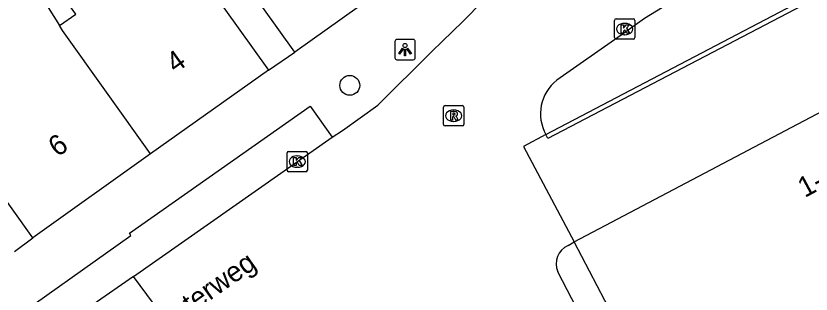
# Model space of a CAD drawing. Extents: x 161845 to 162341, y 381620 to 382158.
# Drawn here: x 162003.63 to 162042.81, y 381957.3 to 381971.03 of the extents above; entities that cross this region are included whole.
import ezdxf

# ---------------------------------------------------------------- set-up
doc = ezdxf.new("R2010")
doc.units = 0
for name, color, linetype in [('IMGEO_Boom', 7, 'Continuous'), ('IMGEO_Kolk', 7, 'Continuous'), ('IMGEO_Lichtpunt', 7, 'Continuous'), ('IMGEO_Openbare_ruimte_label', 7, 'Continuous'), ('IMGEO_Pand', 7, 'Continuous'), ('IMGEO_Pand_nummerreeks', 7, 'Continuous'), ('IMGEO_Pand_overbouw', 7, 'Continuous'), ('IMGEO_Rijbaan_lokaal_open', 7, 'Continuous'), ('IMGEO_Rioolput', 7, 'Continuous'), ('IMGEO_Voetpad_open', 7, 'Continuous')]:
    doc.layers.add(name, color=color, linetype=linetype)

msp = doc.modelspace()

# ---------------------------------------------------------------- linework, layer by layer
at = {"layer": 'IMGEO_Boom'}
msp.add_circle((162020.08, 381967.6), 0.489, dxfattribs=at)
at = {"layer": 'IMGEO_Kolk'}
for p, q in [((162033.127, 381969.953), (162033.127, 381970.805)), ((162033.202, 381970.879), (162034.054, 381970.879)), ((162033.615, 381970.659), (162033.64, 381970.659)), ((162034.128, 381970.805), (162034.128, 381969.953)), ((162034.054, 381969.879), (162033.202, 381969.879)), ((162033.638, 381970.099), (162033.613, 381970.099)), ((162017.064, 381964.34), (162017.916, 381964.34)), ((162016.989, 381963.414), (162016.989, 381964.266)), ((162017.477, 381964.12), (162017.502, 381964.12)), ((162017.99, 381964.266), (162017.99, 381963.414)), ((162017.5, 381963.56), (162017.475, 381963.56)), ((162017.916, 381963.34), (162017.064, 381963.34))]:
    msp.add_line(p, q, dxfattribs=at)
for points in [[(162033.127, 381969.953), (162033.127, 381970.805)], [(162033.202, 381970.879), (162034.054, 381970.879)], [(162034.128, 381970.805), (162034.128, 381969.953)], [(162033.448, 381970.579), (162033.571, 381970.579), (162033.571, 381970.428), (162033.701, 381970.579), (162033.865, 381970.579), (162033.719, 381970.428), (162033.872, 381970.179), (162033.72, 381970.179), (162033.635, 381970.343), (162033.571, 381970.276), (162033.571, 381970.179), (162033.448, 381970.179), (162033.448, 381970.579)], [(162034.054, 381969.879), (162033.202, 381969.879)], [(162017.064, 381964.34), (162017.916, 381964.34)], [(162016.989, 381963.414), (162016.989, 381964.266)], [(162017.31, 381964.04), (162017.433, 381964.04), (162017.433, 381963.889), (162017.563, 381964.04), (162017.727, 381964.04), (162017.581, 381963.889), (162017.734, 381963.64), (162017.582, 381963.64), (162017.497, 381963.804), (162017.433, 381963.737), (162017.433, 381963.64), (162017.31, 381963.64), (162017.31, 381964.04)], [(162017.99, 381964.266), (162017.99, 381963.414)], [(162017.916, 381963.34), (162017.064, 381963.34)]]:
    msp.add_lwpolyline(points, dxfattribs=at)
for centre, start, end in [((162033.204, 381970.803), 91.552, 178.448), ((162033.204, 381970.803), 91.552, 178.448), ((162034.052, 381970.803), 1.552, 88.448), ((162034.052, 381970.803), 1.552, 88.448), ((162033.204, 381969.955), 181.552, 268.448), ((162033.204, 381969.955), 181.552, 268.448), ((162034.052, 381969.955), 271.552, 358.448), ((162034.052, 381969.955), 271.552, 358.448), ((162017.066, 381964.264), 91.552, 178.448), ((162017.066, 381964.264), 91.552, 178.448), ((162017.914, 381964.264), 1.552, 88.448), ((162017.914, 381964.264), 1.552, 88.448), ((162017.066, 381963.416), 181.552, 268.448), ((162017.066, 381963.416), 181.552, 268.448), ((162017.914, 381963.416), 271.552, 358.448), ((162017.914, 381963.416), 271.552, 358.448)]:
    msp.add_arc(centre, 0.0765, start, end, dxfattribs=at)
for centre, major_axis, ratio, start_param, end_param in [((162033.614, 381970.379), (-0.387, 0.002), 0.722429, 4.712389, 7.853982), ((162033.639, 381970.379), (-0.39, 0.002), 0.717154, 1.570796, 4.712389), ((162017.476, 381963.84), (-0.387, 0.002), 0.722429, 4.712389, 7.853982), ((162017.501, 381963.84), (-0.39, 0.002), 0.717154, 1.570796, 4.712389)]:
    msp.add_ellipse(centre, major_axis=major_axis, ratio=ratio, start_param=start_param, end_param=end_param, dxfattribs=at)
at = {"layer": 'IMGEO_Lichtpunt'}
for p, q in [((162023.209, 381969.862), (162022.401, 381969.862)), ((162023.209, 381969.862), (162022.401, 381969.862)), ((162022.307, 381969.767), (162022.307, 381968.96)), ((162022.307, 381969.767), (162022.307, 381968.96)), ((162023.303, 381968.96), (162023.303, 381969.767)), ((162023.303, 381968.96), (162023.303, 381969.767)), ((162022.401, 381968.866), (162023.209, 381968.866)), ((162022.401, 381968.866), (162023.209, 381968.866))]:
    msp.add_line(p, q, dxfattribs=at)
for points in [[(162022.681, 381969.431), (162022.72, 381969.403), (162022.532, 381969.141), (162022.494, 381969.168), (162022.681, 381969.431)], [(162022.783, 381969.383), (162022.83, 381969.383), (162022.83, 381969.061), (162022.783, 381969.061), (162022.783, 381969.383)], [(162022.893, 381969.403), (162022.931, 381969.43), (162023.118, 381969.168), (162023.079, 381969.14), (162022.893, 381969.403)]]:
    msp.add_lwpolyline(points, dxfattribs=at)
msp.add_circle((162022.806, 381969.565), 0.0994, dxfattribs=at)
for centre, start, end in [((162022.401, 381969.767), 90, 180), ((162022.401, 381969.767), 90, 180), ((162023.209, 381969.767), 0, 90), ((162023.209, 381969.767), 0, 90), ((162022.401, 381968.96), 180, 270), ((162022.401, 381968.96), 180, 270), ((162023.209, 381968.96), 270, 0), ((162023.209, 381968.96), 270, 360)]:
    msp.add_arc(centre, 0.0946, start, end, dxfattribs=at)
at = {"layer": 'IMGEO_Pand'}
for points in [[(162017.37, 381969.238), (162012.728, 381975.752), (162010.152, 381979.367), (162013.737, 381981.922), (162014.347, 381981.067), (162017.025, 381982.975)], [(162005.776, 381970.545), (162006.579, 381971.117), (162005.126, 381973.155), (162008.07, 381975.253), (162006.368, 381977.641), (162008.849, 381979.41), (162012.028, 381974.95), (162011.593, 381974.64), (162013.172, 381972.425), (162016.075, 381968.353)], [(162029.747, 381965.17), (162049.641, 381975.615)], [(162049.641, 381975.615), (162049.748, 381975.411), (162029.848, 381964.977), (162029.747, 381965.17)], [(162004.459, 381960.074), (162001.557, 381964.146), (162000, 381966.33), (161999.916, 381966.448), (161996.996, 381970.544), (162003.07, 381974.874), (162005.776, 381970.545)], [(162023.633, 381973.703), (162017.37, 381969.238)], [(162031.141, 381959.872), (162053.805, 381971.851)], [(162010.268, 381964.214), (162005.93, 381970.299), (162005.776, 381970.545)], [(162016.075, 381968.353), (162010.268, 381964.214)], [(162010.268, 381964.214), (162004.459, 381960.074)], [(162033.406, 381955.541), (162031.141, 381959.872)]]:
    msp.add_lwpolyline(points, dxfattribs=at)
at = {"layer": 'IMGEO_Pand_overbouw'}
msp.add_lwpolyline([(162049.641, 381975.615), (162049.748, 381975.411), (162029.848, 381964.977), (162029.747, 381965.17), (162028.637, 381964.588), (162031.141, 381959.872), (162053.805, 381971.851), (162053.684, 381972.093), (162051.451, 381976.567)], close=True, dxfattribs=at)
at = {"layer": 'IMGEO_Rijbaan_lokaal_open'}
for points in [[(162049.208, 381978.843), (162044.515, 381976.696), (162041.076, 381974.876), (162038.368, 381973.216), (162034.611, 381970.899), (162033.449, 381970.08), (162030.285, 381967.852)], [(162019.209, 381965.048), (162019.719, 381965.377), (162021.458, 381966.619), (162024.131, 381969.266), (162025.649, 381970.744)], [(162029.747, 381965.17), (162028.637, 381964.588), (162031.141, 381959.872)], [(162009.423, 381958.174), (162019.209, 381965.048)], [(162030.835, 381959.696), (162031.141, 381959.872)], [(162009.423, 381958.174), (162005.452, 381955.402), (162000, 381951.624), (161974.917, 381936.979)], [(162012.054, 381954.611), (162009.423, 381958.174)], [(162031.719, 381955.736), (162030.327, 381958.403)]]:
    msp.add_lwpolyline(points, dxfattribs=at)
for centre, radius, start, end in [((162042.038, 381955.244), 22.558, 124.7269, 136.5982), ((162031.576, 381966.198), 2.098, 127.9815, 209.3329), ((162031.241, 381958.79), 0.993, 114.1368, 202.965)]:
    msp.add_arc(centre, radius, start, end, dxfattribs=at)
at = {"layer": 'IMGEO_Rioolput'}
for p, q in [((162024.699, 381965.676), (162024.699, 381966.528)), ((162024.774, 381966.602), (162025.626, 381966.602)), ((162025.187, 381966.382), (162025.212, 381966.382)), ((162025.7, 381966.528), (162025.7, 381965.676)), ((162025.626, 381965.602), (162024.774, 381965.602)), ((162025.21, 381965.822), (162025.185, 381965.822))]:
    msp.add_line(p, q, dxfattribs=at)
for points in [[(162024.699, 381965.676), (162024.699, 381966.528)], [(162024.774, 381966.602), (162025.626, 381966.602)], [(162025.288, 381966.3), (162025.036, 381966.302), (162025.036, 381965.902)], [(162025.7, 381966.528), (162025.7, 381965.676)], [(162025.036, 381965.902), (162025.16, 381965.902), (162025.16, 381966.064), (162025.171, 381966.064)], [(162025.214, 381966.221), (162025.16, 381966.221), (162025.16, 381966.14)], [(162025.16, 381966.14), (162025.212, 381966.14)], [(162025.218, 381966.035), (162025.289, 381965.902), (162025.429, 381965.902), (162025.364, 381966.028)], [(162025.626, 381965.602), (162024.774, 381965.602)]]:
    msp.add_lwpolyline(points, dxfattribs=at)
for centre, radius, start, end in [((162024.776, 381966.526), 0.0765, 91.552, 178.448), ((162024.776, 381966.526), 0.0765, 91.552, 178.448), ((162025.287, 381966.19), 0.109, 350.3612, 89.416), ((162025.624, 381966.526), 0.0765, 1.552, 88.448), ((162025.624, 381966.526), 0.0765, 1.552, 88.448), ((162025.17, 381966.011), 0.0533, 26.0293, 88.6989), ((162025.196, 381966.329), 0.19, 274.7715, 282.9687), ((162025.22, 381966.125), 0.0964, 77.0061, 93.1865), ((162025.234, 381966.182), 0.0378, 276.6634, 79.6772), ((162025.285, 381966.19), 0.112, 277.5842, 350.9817), ((162025.269, 381965.975), 0.108, 29.5134, 73.7905), ((162024.776, 381965.678), 0.0765, 181.552, 268.448), ((162024.776, 381965.678), 0.0765, 181.552, 268.448), ((162025.624, 381965.678), 0.0765, 271.552, 358.448), ((162025.624, 381965.678), 0.0765, 271.552, 358.448)]:
    msp.add_arc(centre, radius, start, end, dxfattribs=at)
for centre, major_axis, ratio, start_param, end_param in [((162025.186, 381966.102), (-0.387, 0.002), 0.722429, 4.712389, 7.853982), ((162025.211, 381966.102), (-0.39, 0.002), 0.717154, 1.570796, 4.712389)]:
    msp.add_ellipse(centre, major_axis=major_axis, ratio=ratio, start_param=start_param, end_param=end_param, dxfattribs=at)
at = {"layer": 'IMGEO_Voetpad_open'}
for points in [[(162016.075, 381968.353), (162017.37, 381969.238)], [(161972.911, 381937.782), (161973.533, 381938.154), (161982.723, 381943.483), (161999.035, 381952.878), (162000, 381953.557), (162002.756, 381955.558), (162009.295, 381960.196), (162009.22, 381960.309), (162018.131, 381966.571), (162019.209, 381965.048)], [(162003.552, 381959.398), (162004.459, 381960.074)]]:
    msp.add_lwpolyline(points, dxfattribs=at)

# ---------------------------------------------------------------- texts
at = {"layer": 'IMGEO_Openbare_ruimte_label'}
msp.add_text('Biesterweg', height=1, rotation=35.1845, dxfattribs=at).set_placement((162010.144, 381954.826))
at = {"layer": 'IMGEO_Pand_nummerreeks'}
for s, rotation, p in [('4', 35.4775, (162011.486, 381968.175)), ('6', 35.4784, (162005.678, 381964.037)), ('1-3C', 28.2729, (162042.5, 381962.038))]:
    msp.add_text(s, height=1, rotation=rotation, dxfattribs=at).set_placement(p)

doc.saveas('drawing.dxf')
